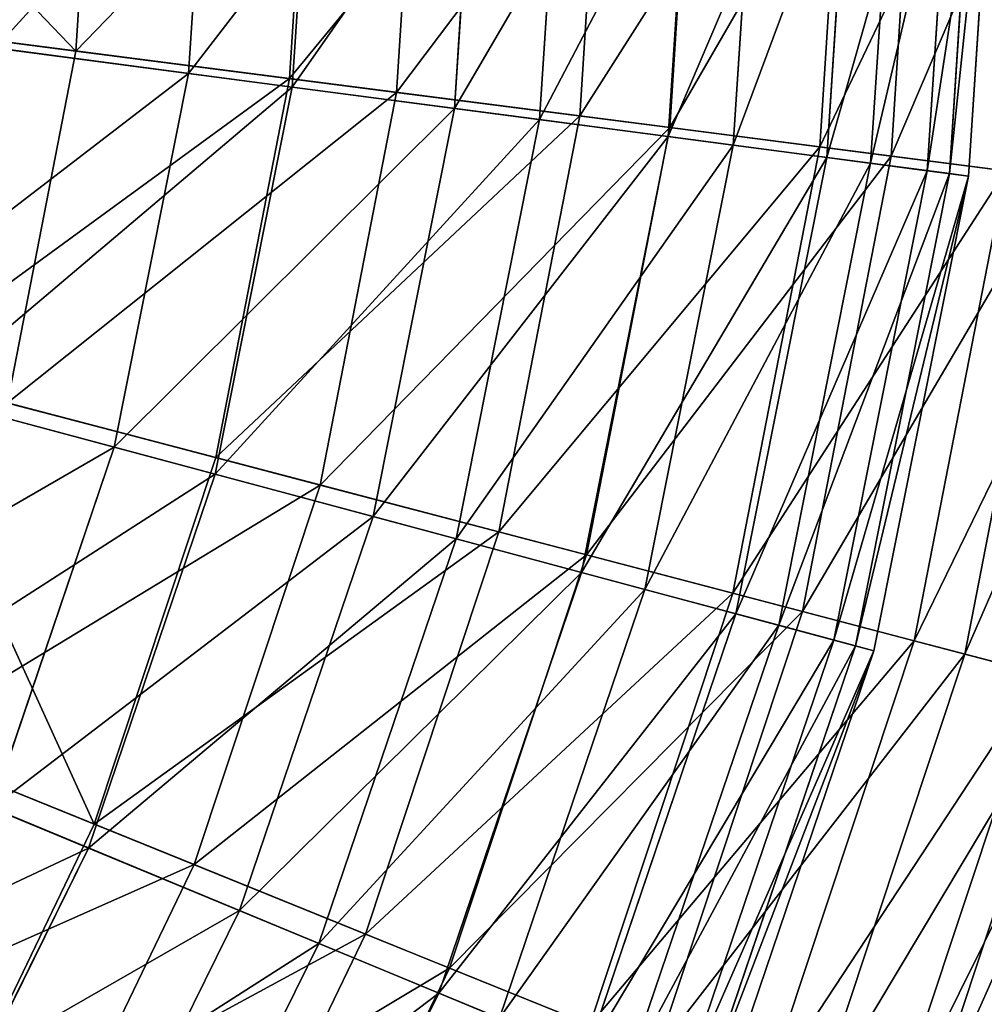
# Model space of a CAD drawing. Extents: x 1 to 199, y -10 to 2.
# Tile 846 of 1056: x 119.92 to 121.38, y -6.15 to -4.65. Entities that reach past the tile are written whole.
import ezdxf

# ---------------------------------------------------------------- set-up
doc = ezdxf.new("R2010")
doc.units = 0
doc.header["$LTSCALE"] = 2.54
doc.layers.get('0').update_dxf_attribs({"color": 13, "linetype": 'CONTINUOUS'})

# ---------------------------------------------------------------- blocks, each defined once
blk = doc.blocks.new('SLING-V-10355_STL')
at = {"color": 0}
for p, q in [((120.0028, -4.6981, 10.9356), (120.0377, -4.1547, 10.9356)), ((120.0028, -4.6981, 10.9356), (120.0377, -4.1547, 10.9356)), ((120.1737, -4.732, 3.1311), (120.2116, -4.1547, 3.1311)), ((120.1737, -4.732, 3.1311), (120.2116, -4.1547, 3.1311)), ((120.3272, -4.7399, 2.8191), (120.3648, -4.1547, 2.8191)), ((120.3272, -4.7399, 2.8191), (120.3648, -4.1547, 2.8191)), ((120.3313, -4.7528, 10.0342), (120.3705, -4.1547, 10.0342)), ((120.3313, -4.7528, 10.0342), (120.3705, -4.1547, 10.0342)), ((120.4898, -4.7609, 10.3778), (120.5287, -4.1547, 10.3778)), ((120.4898, -4.7609, 10.3778), (120.5287, -4.1547, 10.3778)), ((120.5776, -4.7852, 3.7454), (120.619, -4.1547, 3.7454)), ((120.5776, -4.7852, 3.7454), (120.619, -4.1547, 3.7454)), ((120.7068, -4.8022, 9.4018), (120.7492, -4.1547, 9.4018)), ((120.7068, -4.8022, 9.4018), (120.7492, -4.1547, 9.4018)), ((120.7681, -4.7967, 3.4145), (120.8093, -4.1547, 3.4145)), ((120.7681, -4.7967, 3.4145), (120.8093, -4.1547, 3.4145)), ((120.9025, -4.828, 4.4057), (120.9466, -4.1547, 4.4057)), ((120.9025, -4.828, 4.4057), (120.9466, -4.1547, 4.4057)), ((120.9047, -4.8144, 9.7637), (120.947, -4.1547, 9.7637)), ((120.9047, -4.8144, 9.7637), (120.947, -4.1547, 9.7637)), ((121.0011, -4.8409, 8.7272), (121.0461, -4.1547, 8.7272)), ((121.0011, -4.8409, 8.7272), (121.0461, -4.1547, 8.7272)), ((121.1326, -4.8437, 4.0604), (121.1769, -4.1547, 4.0604)), ((121.1326, -4.8437, 4.0604), (121.1769, -4.1547, 4.0604)), ((121.1431, -4.8596, 5.1017), (121.1893, -4.1547, 5.1017)), ((121.1431, -4.8596, 5.1017), (121.1893, -4.1547, 5.1017)), ((121.2098, -4.8684, 8.0207), (121.2566, -4.1547, 8.0207)), ((121.2098, -4.8684, 8.0207), (121.2566, -4.1547, 8.0207)), ((121.2411, -4.8577, 9.1025), (121.2862, -4.1547, 9.1025)), ((121.2411, -4.8577, 9.1025), (121.2862, -4.1547, 9.1025)), ((121.2959, -4.8798, 5.8226), (121.3434, -4.1547, 5.8226)), ((121.2959, -4.8798, 5.8226), (121.3434, -4.1547, 5.8226)), ((121.3295, -4.8842, 7.2935), (121.3773, -4.1547, 7.2935)), ((121.3295, -4.8842, 7.2935), (121.3773, -4.1547, 7.2935)), ((121.3583, -4.888, 6.557), (121.4064, -4.1547, 6.557)), ((121.3583, -4.888, 6.557), (121.4064, -4.1547, 6.557)), ((120.0028, -4.6981, 10.9356), (119.4511, -4.6269, 11.4283)), ((120.0028, -4.6981, 10.9356), (119.4511, -4.6269, 11.4283)), ((119.697, -4.6693, 2.5724), (120.1737, -4.732, 3.1311)), ((119.697, -4.6693, 2.5724), (120.1737, -4.732, 3.1311)), ((119.8167, -4.6741, 2.2832), (120.3272, -4.7399, 2.8191)), ((119.8167, -4.6741, 2.2832), (120.3272, -4.7399, 2.8191)), ((120.3313, -4.7528, 10.0342), (119.8806, -4.6934, 10.6145)), ((120.3313, -4.7528, 10.0342), (119.8806, -4.6934, 10.6145)), ((119.8987, -5.2325, 10.9356), (120.0028, -4.6981, 10.9356)), ((119.8987, -5.2325, 10.9356), (120.0028, -4.6981, 10.9356)), ((120.4898, -4.7609, 10.3778), (120.0028, -4.6981, 10.9356)), ((120.4898, -4.7609, 10.3778), (120.0028, -4.6981, 10.9356)), ((120.0609, -5.2995, 3.1311), (120.1737, -4.732, 3.1311)), ((120.0609, -5.2995, 3.1311), (120.1737, -4.732, 3.1311)), ((120.1737, -4.732, 3.1311), (120.5776, -4.7852, 3.7454)), ((120.1737, -4.732, 3.1311), (120.5776, -4.7852, 3.7454)), ((120.2144, -5.3406, 10.0342), (120.3313, -4.7528, 10.0342)), ((120.2144, -5.3406, 10.0342), (120.3313, -4.7528, 10.0342)), ((120.2151, -5.3155, 2.8191), (120.3272, -4.7399, 2.8191)), ((120.2151, -5.3155, 2.8191), (120.3272, -4.7399, 2.8191)), ((120.3272, -4.7399, 2.8191), (120.7681, -4.7967, 3.4145)), ((120.3272, -4.7399, 2.8191), (120.7681, -4.7967, 3.4145)), ((120.7068, -4.8022, 9.4018), (120.3313, -4.7528, 10.0342)), ((120.7068, -4.8022, 9.4018), (120.3313, -4.7528, 10.0342)), ((120.3737, -5.3571, 10.3778), (120.4898, -4.7609, 10.3778)), ((120.3737, -5.3571, 10.3778), (120.4898, -4.7609, 10.3778)), ((120.9047, -4.8144, 9.7637), (120.4898, -4.7609, 10.3778)), ((120.9047, -4.8144, 9.7637), (120.4898, -4.7609, 10.3778)), ((120.4544, -5.4049, 3.7454), (120.5776, -4.7852, 3.7454)), ((120.4544, -5.4049, 3.7454), (120.5776, -4.7852, 3.7454)), ((120.5776, -4.7852, 3.7454), (120.9025, -4.828, 4.4057)), ((120.5776, -4.7852, 3.7454), (120.9025, -4.828, 4.4057)), ((120.6451, -5.4283, 3.4145), (120.7681, -4.7967, 3.4145)), ((120.6451, -5.4283, 3.4145), (120.7681, -4.7967, 3.4145)), ((120.7681, -4.7967, 3.4145), (121.1326, -4.8437, 4.0604)), ((120.7681, -4.7967, 3.4145), (121.1326, -4.8437, 4.0604)), ((120.5802, -5.4386, 9.4018), (120.7068, -4.8022, 9.4018)), ((120.5802, -5.4386, 9.4018), (120.7068, -4.8022, 9.4018)), ((121.0011, -4.8409, 8.7272), (120.7068, -4.8022, 9.4018)), ((121.0011, -4.8409, 8.7272), (120.7068, -4.8022, 9.4018)), ((120.7708, -5.4897, 4.4057), (120.9025, -4.828, 4.4057)), ((120.7708, -5.4897, 4.4057), (120.9025, -4.828, 4.4057)), ((120.7783, -5.4632, 9.7637), (120.9047, -4.8144, 9.7637)), ((120.7783, -5.4632, 9.7637), (120.9047, -4.8144, 9.7637)), ((120.9025, -4.828, 4.4057), (121.1431, -4.8596, 5.1017)), ((120.9025, -4.828, 4.4057), (121.1431, -4.8596, 5.1017)), ((121.2411, -4.8577, 9.1025), (120.9047, -4.8144, 9.7637)), ((121.2411, -4.8577, 9.1025), (120.9047, -4.8144, 9.7637)), ((120.867, -5.5155, 8.7272), (121.0011, -4.8409, 8.7272)), ((120.867, -5.5155, 8.7272), (121.0011, -4.8409, 8.7272)), ((121.0007, -5.5215, 4.0604), (121.1326, -4.8437, 4.0604)), ((121.0007, -5.5215, 4.0604), (121.1326, -4.8437, 4.0604)), ((121.2098, -4.8684, 8.0207), (121.0011, -4.8409, 8.7272)), ((121.2098, -4.8684, 8.0207), (121.0011, -4.8409, 8.7272)), ((121.1326, -4.8437, 4.0604), (121.4152, -4.8802, 4.7467)), ((121.1326, -4.8437, 4.0604), (121.4152, -4.8802, 4.7467)), ((121.1064, -5.5492, 9.1025), (121.2411, -4.8577, 9.1025)), ((121.1064, -5.5492, 9.1025), (121.2411, -4.8577, 9.1025)), ((121.4939, -4.8903, 8.4045), (121.2411, -4.8577, 9.1025)), ((121.4939, -4.8903, 8.4045), (121.2411, -4.8577, 9.1025)), ((121.0053, -5.5525, 5.1017), (121.1431, -4.8596, 5.1017)), ((121.0053, -5.5525, 5.1017), (121.1431, -4.8596, 5.1017)), ((121.0702, -5.5699, 8.0207), (121.2098, -4.8684, 8.0207)), ((121.0702, -5.5699, 8.0207), (121.2098, -4.8684, 8.0207)), ((121.1431, -4.8596, 5.1017), (121.2959, -4.8798, 5.8226)), ((121.1431, -4.8596, 5.1017), (121.2959, -4.8798, 5.8226)), ((121.3295, -4.8842, 7.2935), (121.2098, -4.8684, 8.0207)), ((121.3295, -4.8842, 7.2935), (121.2098, -4.8684, 8.0207)), ((121.1541, -5.5924, 5.8226), (121.2959, -4.8798, 5.8226)), ((121.1541, -5.5924, 5.8226), (121.2959, -4.8798, 5.8226)), ((121.1868, -5.6012, 7.2935), (121.3295, -4.8842, 7.2935)), ((121.1868, -5.6012, 7.2935), (121.3295, -4.8842, 7.2935)), ((121.2149, -5.6087, 6.557), (121.3583, -4.888, 6.557)), ((121.2149, -5.6087, 6.557), (121.3583, -4.888, 6.557)), ((121.2762, -5.5938, 4.7467), (121.4152, -4.8802, 4.7467)), ((121.2762, -5.5938, 4.7467), (121.4152, -4.8802, 4.7467)), ((121.2959, -4.8798, 5.8226), (121.3583, -4.888, 6.557)), ((121.2959, -4.8798, 5.8226), (121.3583, -4.888, 6.557)), ((121.3583, -4.888, 6.557), (121.3295, -4.8842, 7.2935)), ((121.3583, -4.888, 6.557), (121.3295, -4.8842, 7.2935)), ((121.353, -5.6139, 8.4045), (121.4939, -4.8903, 8.4045)), ((121.353, -5.6139, 8.4045), (121.4939, -4.8903, 8.4045)), ((119.5964, -5.175, 2.5724), (120.0609, -5.2995, 3.1311)), ((119.5964, -5.175, 2.5724), (120.0609, -5.2995, 3.1311)), ((119.7172, -5.1849, 2.2832), (120.2151, -5.3155, 2.8191)), ((119.7172, -5.1849, 2.2832), (120.2151, -5.3155, 2.8191)), ((120.2144, -5.3406, 10.0342), (119.7753, -5.223, 10.6145)), ((120.2144, -5.3406, 10.0342), (119.7753, -5.223, 10.6145)), ((120.3737, -5.3571, 10.3778), (119.8987, -5.2325, 10.9356)), ((120.3737, -5.3571, 10.3778), (119.8987, -5.2325, 10.9356)), ((119.8749, -5.8473, 3.1311), (120.0609, -5.2995, 3.1311)), ((119.8749, -5.8473, 3.1311), (120.0609, -5.2995, 3.1311)), ((120.0609, -5.2995, 3.1311), (120.4544, -5.4049, 3.7454)), ((120.0609, -5.2995, 3.1311), (120.4544, -5.4049, 3.7454)), ((120.0303, -5.872, 2.8191), (120.2151, -5.3155, 2.8191)), ((120.0303, -5.872, 2.8191), (120.2151, -5.3155, 2.8191)), ((120.2151, -5.3155, 2.8191), (120.6451, -5.4283, 3.4145)), ((120.2151, -5.3155, 2.8191), (120.6451, -5.4283, 3.4145)), ((120.0217, -5.9082, 10.0342), (120.2144, -5.3406, 10.0342)), ((120.0217, -5.9082, 10.0342), (120.2144, -5.3406, 10.0342)), ((120.5802, -5.4386, 9.4018), (120.2144, -5.3406, 10.0342)), ((120.5802, -5.4386, 9.4018), (120.2144, -5.3406, 10.0342)), ((120.1823, -5.9335, 10.3778), (120.3737, -5.3571, 10.3778)), ((120.1823, -5.9335, 10.3778), (120.3737, -5.3571, 10.3778)), ((120.7783, -5.4632, 9.7637), (120.3737, -5.3571, 10.3778)), ((120.7783, -5.4632, 9.7637), (120.3737, -5.3571, 10.3778)), ((120.2513, -6.0032, 3.7454), (120.4544, -5.4049, 3.7454)), ((120.2513, -6.0032, 3.7454), (120.4544, -5.4049, 3.7454)), ((120.4544, -5.4049, 3.7454), (120.7708, -5.4897, 4.4057)), ((120.4544, -5.4049, 3.7454), (120.7708, -5.4897, 4.4057)), ((120.3716, -6.0531, 9.4018), (120.5802, -5.4386, 9.4018)), ((120.3716, -6.0531, 9.4018), (120.5802, -5.4386, 9.4018)), ((120.4424, -6.0389, 3.4145), (120.6451, -5.4283, 3.4145)), ((120.4424, -6.0389, 3.4145), (120.6451, -5.4283, 3.4145)), ((120.867, -5.5155, 8.7272), (120.5802, -5.4386, 9.4018)), ((120.867, -5.5155, 8.7272), (120.5802, -5.4386, 9.4018)), ((120.6451, -5.4283, 3.4145), (121.0007, -5.5215, 4.0604)), ((120.6451, -5.4283, 3.4145), (121.0007, -5.5215, 4.0604)), ((120.57, -6.0905, 9.7637), (120.7783, -5.4632, 9.7637)), ((120.57, -6.0905, 9.7637), (120.7783, -5.4632, 9.7637)), ((121.1064, -5.5492, 9.1025), (120.7783, -5.4632, 9.7637)), ((121.1064, -5.5492, 9.1025), (120.7783, -5.4632, 9.7637)), ((120.554, -6.1286, 4.4057), (120.7708, -5.4897, 4.4057)), ((120.554, -6.1286, 4.4057), (120.7708, -5.4897, 4.4057)), ((120.7708, -5.4897, 4.4057), (121.0053, -5.5525, 5.1017)), ((120.7708, -5.4897, 4.4057), (121.0053, -5.5525, 5.1017)), ((120.6459, -6.1667, 8.7272), (120.867, -5.5155, 8.7272)), ((120.6459, -6.1667, 8.7272), (120.867, -5.5155, 8.7272)), ((121.0702, -5.5699, 8.0207), (120.867, -5.5155, 8.7272)), ((121.0702, -5.5699, 8.0207), (120.867, -5.5155, 8.7272)), ((120.7831, -6.1768, 4.0604), (121.0007, -5.5215, 4.0604)), ((120.7831, -6.1768, 4.0604), (121.0007, -5.5215, 4.0604)), ((121.0007, -5.5215, 4.0604), (121.2762, -5.5938, 4.7467)), ((121.0007, -5.5215, 4.0604), (121.2762, -5.5938, 4.7467)), ((120.7782, -6.2215, 5.1017), (121.0053, -5.5525, 5.1017)), ((120.7782, -6.2215, 5.1017), (121.0053, -5.5525, 5.1017)), ((120.8844, -6.2178, 9.1025), (121.1064, -5.5492, 9.1025)), ((120.8844, -6.2178, 9.1025), (121.1064, -5.5492, 9.1025)), ((121.0053, -5.5525, 5.1017), (121.1541, -5.5924, 5.8226)), ((121.0053, -5.5525, 5.1017), (121.1541, -5.5924, 5.8226)), ((121.353, -5.6139, 8.4045), (121.1064, -5.5492, 9.1025)), ((121.353, -5.6139, 8.4045), (121.1064, -5.5492, 9.1025)), ((120.8403, -6.2472, 8.0207), (121.0702, -5.5699, 8.0207)), ((120.8403, -6.2472, 8.0207), (121.0702, -5.5699, 8.0207)), ((121.1868, -5.6012, 7.2935), (121.0702, -5.5699, 8.0207)), ((121.1868, -5.6012, 7.2935), (121.0702, -5.5699, 8.0207)), ((120.9206, -6.2805, 5.8226), (121.1541, -5.5924, 5.8226)), ((120.9206, -6.2805, 5.8226), (121.1541, -5.5924, 5.8226)), ((120.9518, -6.2934, 7.2935), (121.1868, -5.6012, 7.2935)), ((120.9518, -6.2934, 7.2935), (121.1868, -5.6012, 7.2935)), ((121.0472, -6.2837, 4.7467), (121.2762, -5.5938, 4.7467)), ((121.0472, -6.2837, 4.7467), (121.2762, -5.5938, 4.7467)), ((121.1541, -5.5924, 5.8226), (121.2149, -5.6087, 6.557)), ((121.1541, -5.5924, 5.8226), (121.2149, -5.6087, 6.557)), ((121.2149, -5.6087, 6.557), (121.1868, -5.6012, 7.2935)), ((121.2149, -5.6087, 6.557), (121.1868, -5.6012, 7.2935)), ((121.2762, -5.5938, 4.7467), (121.4677, -5.6439, 5.4629)), ((121.2762, -5.5938, 4.7467), (121.4677, -5.6439, 5.4629)), ((120.9787, -6.3046, 6.557), (121.2149, -5.6087, 6.557)), ((120.9787, -6.3046, 6.557), (121.2149, -5.6087, 6.557)), ((121.1207, -6.3135, 8.4045), (121.353, -5.6139, 8.4045)), ((121.1207, -6.3135, 8.4045), (121.353, -5.6139, 8.4045)), ((121.5142, -5.6561, 7.6803), (121.353, -5.6139, 8.4045)), ((121.5142, -5.6561, 7.6803), (121.353, -5.6139, 8.4045)), ((121.2306, -6.358, 5.4629), (121.4677, -5.6439, 5.4629)), ((121.2306, -6.358, 5.4629), (121.4677, -5.6439, 5.4629)), ((121.2752, -6.376, 7.6803), (121.5142, -5.6561, 7.6803)), ((121.2752, -6.376, 7.6803), (121.5142, -5.6561, 7.6803)), ((119.5532, -5.6788, 2.2832), (120.0303, -5.872, 2.8191)), ((119.5532, -5.6788, 2.2832), (120.0303, -5.872, 2.8191)), ((120.0217, -5.9082, 10.0342), (119.6017, -5.7342, 10.6145)), ((120.0217, -5.9082, 10.0342), (119.6017, -5.7342, 10.6145)), ((120.1823, -5.9335, 10.3778), (119.7271, -5.7493, 10.9356)), ((120.1823, -5.9335, 10.3778), (119.7271, -5.7493, 10.9356)), ((119.8749, -5.8473, 3.1311), (120.2513, -6.0032, 3.7454)), ((119.8749, -5.8473, 3.1311), (120.2513, -6.0032, 3.7454)), ((119.7759, -6.4004, 2.8191), (120.0303, -5.872, 2.8191)), ((119.7759, -6.4004, 2.8191), (120.0303, -5.872, 2.8191)), ((120.0303, -5.872, 2.8191), (120.4424, -6.0389, 3.4145)), ((120.0303, -5.872, 2.8191), (120.4424, -6.0389, 3.4145)), ((119.7566, -6.4457, 10.0342), (120.0217, -5.9082, 10.0342)), ((119.7566, -6.4457, 10.0342), (120.0217, -5.9082, 10.0342)), ((120.3716, -6.0531, 9.4018), (120.0217, -5.9082, 10.0342)), ((120.3716, -6.0531, 9.4018), (120.0217, -5.9082, 10.0342)), ((119.9187, -6.4808, 10.3778), (120.1823, -5.9335, 10.3778)), ((119.9187, -6.4808, 10.3778), (120.1823, -5.9335, 10.3778)), ((120.57, -6.0905, 9.7637), (120.1823, -5.9335, 10.3778)), ((120.57, -6.0905, 9.7637), (120.1823, -5.9335, 10.3778)), ((119.9718, -6.5699, 3.7454), (120.2513, -6.0032, 3.7454)), ((119.9718, -6.5699, 3.7454), (120.2513, -6.0032, 3.7454)), ((120.2513, -6.0032, 3.7454), (120.554, -6.1286, 4.4057)), ((120.2513, -6.0032, 3.7454), (120.554, -6.1286, 4.4057)), ((120.1632, -6.6185, 3.4145), (120.4424, -6.0389, 3.4145)), ((120.1632, -6.6185, 3.4145), (120.4424, -6.0389, 3.4145)), ((120.4424, -6.0389, 3.4145), (120.7831, -6.1768, 4.0604)), ((120.4424, -6.0389, 3.4145), (120.7831, -6.1768, 4.0604)), ((120.0846, -6.6351, 9.4018), (120.3716, -6.0531, 9.4018)), ((120.0846, -6.6351, 9.4018), (120.3716, -6.0531, 9.4018)), ((120.6459, -6.1667, 8.7272), (120.3716, -6.0531, 9.4018)), ((120.6459, -6.1667, 8.7272), (120.3716, -6.0531, 9.4018)), ((120.2832, -6.6861, 9.7637), (120.57, -6.0905, 9.7637)), ((120.2832, -6.6861, 9.7637), (120.57, -6.0905, 9.7637)), ((120.8844, -6.2178, 9.1025), (120.57, -6.0905, 9.7637)), ((120.8844, -6.2178, 9.1025), (120.57, -6.0905, 9.7637)), ((120.2555, -6.7338, 4.4057), (120.554, -6.1286, 4.4057)), ((120.2555, -6.7338, 4.4057), (120.554, -6.1286, 4.4057)), ((120.554, -6.1286, 4.4057), (120.7782, -6.2215, 5.1017)), ((120.554, -6.1286, 4.4057), (120.7782, -6.2215, 5.1017))]:
    blk.add_line(p, q, dxfattribs=at)
at = {"color": 7}
mesh = blk.add_polyface(dxfattribs=at)
corners = [(120.0028, -4.6981, 10.9356), (119.4814, -4.1547, 11.4283), (119.4511, -4.6269, 11.4283), (120.0377, -4.1547, 10.9356)]
mesh.append_faces([[corners[k] for k in face] for face in [(0, 1, 2), (1, 0, 3)]], dxfattribs={"vtx0": -1, "color": 7})
mesh = blk.add_polyface(dxfattribs=at)
corners = [(120.2116, -4.1547, 3.1311), (119.697, -4.6693, 2.5724), (120.1737, -4.732, 3.1311), (119.7307, -4.1547, 2.5724)]
mesh.append_faces([[corners[k] for k in face] for face in [(0, 1, 2), (1, 0, 3)]], dxfattribs={"vtx0": -1, "color": 7})
mesh = blk.add_polyface(dxfattribs=at)
corners = [(119.8167, -4.6741, 2.2832), (120.3648, -4.1547, 2.8191), (120.3272, -4.7399, 2.8191), (119.85, -4.1547, 2.2832)]
mesh.append_faces([[corners[k] for k in face] for face in [(0, 1, 2), (1, 0, 3)]], dxfattribs={"vtx0": -1, "color": 7})
mesh = blk.add_polyface(dxfattribs=at)
corners = [(119.8806, -4.6934, 10.6145), (120.3705, -4.1547, 10.0342), (120.3313, -4.7528, 10.0342), (119.9159, -4.1547, 10.6145)]
mesh.append_faces([[corners[k] for k in face] for face in [(0, 1, 2), (1, 0, 3)]], dxfattribs={"vtx0": -1, "color": 7})
mesh = blk.add_polyface(dxfattribs=at)
corners = [(120.5287, -4.1547, 10.3778), (120.0028, -4.6981, 10.9356), (120.4898, -4.7609, 10.3778), (120.0377, -4.1547, 10.9356)]
mesh.append_faces([[corners[k] for k in face] for face in [(0, 1, 2), (1, 0, 3)]], dxfattribs={"vtx0": -1, "color": 7})
mesh = blk.add_polyface(dxfattribs=at)
corners = [(120.619, -4.1547, 3.7454), (120.1737, -4.732, 3.1311), (120.5776, -4.7852, 3.7454), (120.2116, -4.1547, 3.1311)]
mesh.append_faces([[corners[k] for k in face] for face in [(0, 1, 2), (1, 0, 3)]], dxfattribs={"vtx0": -1, "color": 7})
mesh = blk.add_polyface(dxfattribs=at)
corners = [(120.3272, -4.7399, 2.8191), (120.8093, -4.1547, 3.4145), (120.7681, -4.7967, 3.4145), (120.3648, -4.1547, 2.8191)]
mesh.append_faces([[corners[k] for k in face] for face in [(0, 1, 2), (1, 0, 3)]], dxfattribs={"vtx0": -1, "color": 7})
mesh = blk.add_polyface(dxfattribs=at)
corners = [(120.3313, -4.7528, 10.0342), (120.7492, -4.1547, 9.4018), (120.7068, -4.8022, 9.4018), (120.3705, -4.1547, 10.0342)]
mesh.append_faces([[corners[k] for k in face] for face in [(0, 1, 2), (1, 0, 3)]], dxfattribs={"vtx0": -1, "color": 7})
mesh = blk.add_polyface(dxfattribs=at)
corners = [(120.947, -4.1547, 9.7637), (120.4898, -4.7609, 10.3778), (120.9047, -4.8144, 9.7637), (120.5287, -4.1547, 10.3778)]
mesh.append_faces([[corners[k] for k in face] for face in [(0, 1, 2), (1, 0, 3)]], dxfattribs={"vtx0": -1, "color": 7})
mesh = blk.add_polyface(dxfattribs=at)
corners = [(120.9466, -4.1547, 4.4057), (120.5776, -4.7852, 3.7454), (120.9025, -4.828, 4.4057), (120.619, -4.1547, 3.7454)]
mesh.append_faces([[corners[k] for k in face] for face in [(0, 1, 2), (1, 0, 3)]], dxfattribs={"vtx0": -1, "color": 7})
mesh = blk.add_polyface(dxfattribs=at)
corners = [(120.7068, -4.8022, 9.4018), (121.0461, -4.1547, 8.7272), (121.0011, -4.8409, 8.7272), (120.7492, -4.1547, 9.4018)]
mesh.append_faces([[corners[k] for k in face] for face in [(0, 1, 2), (1, 0, 3)]], dxfattribs={"vtx0": -1, "color": 7})
mesh = blk.add_polyface(dxfattribs=at)
corners = [(120.7681, -4.7967, 3.4145), (121.1769, -4.1547, 4.0604), (121.1326, -4.8437, 4.0604), (120.8093, -4.1547, 3.4145)]
mesh.append_faces([[corners[k] for k in face] for face in [(0, 1, 2), (1, 0, 3)]], dxfattribs={"vtx0": -1, "color": 7})
mesh = blk.add_polyface(dxfattribs=at)
corners = [(121.1893, -4.1547, 5.1017), (120.9025, -4.828, 4.4057), (121.1431, -4.8596, 5.1017), (120.9466, -4.1547, 4.4057)]
mesh.append_faces([[corners[k] for k in face] for face in [(0, 1, 2), (1, 0, 3)]], dxfattribs={"vtx0": -1, "color": 7})
mesh = blk.add_polyface(dxfattribs=at)
corners = [(121.2862, -4.1547, 9.1025), (120.9047, -4.8144, 9.7637), (121.2411, -4.8577, 9.1025), (120.947, -4.1547, 9.7637)]
mesh.append_faces([[corners[k] for k in face] for face in [(0, 1, 2), (1, 0, 3)]], dxfattribs={"vtx0": -1, "color": 7})
mesh = blk.add_polyface(dxfattribs=at)
corners = [(121.0011, -4.8409, 8.7272), (121.2566, -4.1547, 8.0207), (121.2098, -4.8684, 8.0207), (121.0461, -4.1547, 8.7272)]
mesh.append_faces([[corners[k] for k in face] for face in [(0, 1, 2), (1, 0, 3)]], dxfattribs={"vtx0": -1, "color": 7})
mesh = blk.add_polyface(dxfattribs=at)
corners = [(121.1326, -4.8437, 4.0604), (121.4618, -4.1547, 4.7467), (121.4152, -4.8802, 4.7467), (121.1769, -4.1547, 4.0604)]
mesh.append_faces([[corners[k] for k in face] for face in [(0, 1, 2), (1, 0, 3)]], dxfattribs={"vtx0": -1, "color": 7})
mesh = blk.add_polyface(dxfattribs=at)
corners = [(121.3434, -4.1547, 5.8226), (121.1431, -4.8596, 5.1017), (121.2959, -4.8798, 5.8226), (121.1893, -4.1547, 5.1017)]
mesh.append_faces([[corners[k] for k in face] for face in [(0, 1, 2), (1, 0, 3)]], dxfattribs={"vtx0": -1, "color": 7})
mesh = blk.add_polyface(dxfattribs=at)
corners = [(121.2098, -4.8684, 8.0207), (121.3773, -4.1547, 7.2935), (121.3295, -4.8842, 7.2935), (121.2566, -4.1547, 8.0207)]
mesh.append_faces([[corners[k] for k in face] for face in [(0, 1, 2), (1, 0, 3)]], dxfattribs={"vtx0": -1, "color": 7})
mesh = blk.add_polyface(dxfattribs=at)
corners = [(121.5411, -4.1547, 8.4045), (121.2411, -4.8577, 9.1025), (121.4939, -4.8903, 8.4045), (121.2862, -4.1547, 9.1025)]
mesh.append_faces([[corners[k] for k in face] for face in [(0, 1, 2), (1, 0, 3)]], dxfattribs={"vtx0": -1, "color": 7})
mesh = blk.add_polyface(dxfattribs=at)
corners = [(121.4064, -4.1547, 6.557), (121.2959, -4.8798, 5.8226), (121.3583, -4.888, 6.557), (121.3434, -4.1547, 5.8226)]
mesh.append_faces([[corners[k] for k in face] for face in [(0, 1, 2), (1, 0, 3)]], dxfattribs={"vtx0": -1, "color": 7})
mesh = blk.add_polyface(dxfattribs=at)
corners = [(121.3295, -4.8842, 7.2935), (121.4064, -4.1547, 6.557), (121.3583, -4.888, 6.557), (121.3773, -4.1547, 7.2935)]
mesh.append_faces([[corners[k] for k in face] for face in [(0, 1, 2), (1, 0, 3)]], dxfattribs={"vtx0": -1, "color": 7})
mesh = blk.add_polyface(dxfattribs=at)
corners = [(119.8987, -5.2325, 10.9356), (119.4511, -4.6269, 11.4283), (119.3607, -5.0914, 11.4283), (120.0028, -4.6981, 10.9356)]
mesh.append_faces([[corners[k] for k in face] for face in [(0, 1, 2), (1, 0, 3)]], dxfattribs={"vtx0": -1, "color": 7})
mesh = blk.add_polyface(dxfattribs=at)
corners = [(120.1737, -4.732, 3.1311), (119.5964, -5.175, 2.5724), (120.0609, -5.2995, 3.1311), (119.697, -4.6693, 2.5724)]
mesh.append_faces([[corners[k] for k in face] for face in [(0, 1, 2), (1, 0, 3)]], dxfattribs={"vtx0": -1, "color": 7})
mesh = blk.add_polyface(dxfattribs=at)
corners = [(119.7172, -5.1849, 2.2832), (120.3272, -4.7399, 2.8191), (120.2151, -5.3155, 2.8191), (119.8167, -4.6741, 2.2832)]
mesh.append_faces([[corners[k] for k in face] for face in [(0, 1, 2), (1, 0, 3)]], dxfattribs={"vtx0": -1, "color": 7})
mesh = blk.add_polyface(dxfattribs=at)
corners = [(119.7753, -5.223, 10.6145), (120.3313, -4.7528, 10.0342), (120.2144, -5.3406, 10.0342), (119.8806, -4.6934, 10.6145)]
mesh.append_faces([[corners[k] for k in face] for face in [(0, 1, 2), (1, 0, 3)]], dxfattribs={"vtx0": -1, "color": 7})
mesh = blk.add_polyface(dxfattribs=at)
corners = [(120.4898, -4.7609, 10.3778), (119.8987, -5.2325, 10.9356), (120.3737, -5.3571, 10.3778), (120.0028, -4.6981, 10.9356)]
mesh.append_faces([[corners[k] for k in face] for face in [(0, 1, 2), (1, 0, 3)]], dxfattribs={"vtx0": -1, "color": 7})
mesh = blk.add_polyface(dxfattribs=at)
corners = [(120.5776, -4.7852, 3.7454), (120.0609, -5.2995, 3.1311), (120.4544, -5.4049, 3.7454), (120.1737, -4.732, 3.1311)]
mesh.append_faces([[corners[k] for k in face] for face in [(0, 1, 2), (1, 0, 3)]], dxfattribs={"vtx0": -1, "color": 7})
mesh = blk.add_polyface(dxfattribs=at)
corners = [(120.2144, -5.3406, 10.0342), (120.7068, -4.8022, 9.4018), (120.5802, -5.4386, 9.4018), (120.3313, -4.7528, 10.0342)]
mesh.append_faces([[corners[k] for k in face] for face in [(0, 1, 2), (1, 0, 3)]], dxfattribs={"vtx0": -1, "color": 7})
mesh = blk.add_polyface(dxfattribs=at)
corners = [(120.2151, -5.3155, 2.8191), (120.7681, -4.7967, 3.4145), (120.6451, -5.4283, 3.4145), (120.3272, -4.7399, 2.8191)]
mesh.append_faces([[corners[k] for k in face] for face in [(0, 1, 2), (1, 0, 3)]], dxfattribs={"vtx0": -1, "color": 7})
mesh = blk.add_polyface(dxfattribs=at)
corners = [(120.9047, -4.8144, 9.7637), (120.3737, -5.3571, 10.3778), (120.7783, -5.4632, 9.7637), (120.4898, -4.7609, 10.3778)]
mesh.append_faces([[corners[k] for k in face] for face in [(0, 1, 2), (1, 0, 3)]], dxfattribs={"vtx0": -1, "color": 7})
mesh = blk.add_polyface(dxfattribs=at)
corners = [(120.9025, -4.828, 4.4057), (120.4544, -5.4049, 3.7454), (120.7708, -5.4897, 4.4057), (120.5776, -4.7852, 3.7454)]
mesh.append_faces([[corners[k] for k in face] for face in [(0, 1, 2), (1, 0, 3)]], dxfattribs={"vtx0": -1, "color": 7})
mesh = blk.add_polyface(dxfattribs=at)
corners = [(120.6451, -5.4283, 3.4145), (121.1326, -4.8437, 4.0604), (121.0007, -5.5215, 4.0604), (120.7681, -4.7967, 3.4145)]
mesh.append_faces([[corners[k] for k in face] for face in [(0, 1, 2), (1, 0, 3)]], dxfattribs={"vtx0": -1, "color": 7})
mesh = blk.add_polyface(dxfattribs=at)
corners = [(120.5802, -5.4386, 9.4018), (121.0011, -4.8409, 8.7272), (120.867, -5.5155, 8.7272), (120.7068, -4.8022, 9.4018)]
mesh.append_faces([[corners[k] for k in face] for face in [(0, 1, 2), (1, 0, 3)]], dxfattribs={"vtx0": -1, "color": 7})
mesh = blk.add_polyface(dxfattribs=at)
corners = [(121.1431, -4.8596, 5.1017), (120.7708, -5.4897, 4.4057), (121.0053, -5.5525, 5.1017), (120.9025, -4.828, 4.4057)]
mesh.append_faces([[corners[k] for k in face] for face in [(0, 1, 2), (1, 0, 3)]], dxfattribs={"vtx0": -1, "color": 7})
mesh = blk.add_polyface(dxfattribs=at)
corners = [(121.2411, -4.8577, 9.1025), (120.7783, -5.4632, 9.7637), (121.1064, -5.5492, 9.1025), (120.9047, -4.8144, 9.7637)]
mesh.append_faces([[corners[k] for k in face] for face in [(0, 1, 2), (1, 0, 3)]], dxfattribs={"vtx0": -1, "color": 7})
mesh = blk.add_polyface(dxfattribs=at)
corners = [(120.867, -5.5155, 8.7272), (121.2098, -4.8684, 8.0207), (121.0702, -5.5699, 8.0207), (121.0011, -4.8409, 8.7272)]
mesh.append_faces([[corners[k] for k in face] for face in [(0, 1, 2), (1, 0, 3)]], dxfattribs={"vtx0": -1, "color": 7})
mesh = blk.add_polyface(dxfattribs=at)
corners = [(121.0007, -5.5215, 4.0604), (121.4152, -4.8802, 4.7467), (121.2762, -5.5938, 4.7467), (121.1326, -4.8437, 4.0604)]
mesh.append_faces([[corners[k] for k in face] for face in [(0, 1, 2), (1, 0, 3)]], dxfattribs={"vtx0": -1, "color": 7})
mesh = blk.add_polyface(dxfattribs=at)
corners = [(121.4939, -4.8903, 8.4045), (121.1064, -5.5492, 9.1025), (121.353, -5.6139, 8.4045), (121.2411, -4.8577, 9.1025)]
mesh.append_faces([[corners[k] for k in face] for face in [(0, 1, 2), (1, 0, 3)]], dxfattribs={"vtx0": -1, "color": 7})
mesh = blk.add_polyface(dxfattribs=at)
corners = [(121.2959, -4.8798, 5.8226), (121.0053, -5.5525, 5.1017), (121.1541, -5.5924, 5.8226), (121.1431, -4.8596, 5.1017)]
mesh.append_faces([[corners[k] for k in face] for face in [(0, 1, 2), (1, 0, 3)]], dxfattribs={"vtx0": -1, "color": 7})
mesh = blk.add_polyface(dxfattribs=at)
corners = [(121.0702, -5.5699, 8.0207), (121.3295, -4.8842, 7.2935), (121.1868, -5.6012, 7.2935), (121.2098, -4.8684, 8.0207)]
mesh.append_faces([[corners[k] for k in face] for face in [(0, 1, 2), (1, 0, 3)]], dxfattribs={"vtx0": -1, "color": 7})
mesh = blk.add_polyface(dxfattribs=at)
corners = [(121.3583, -4.888, 6.557), (121.1541, -5.5924, 5.8226), (121.2149, -5.6087, 6.557), (121.2959, -4.8798, 5.8226)]
mesh.append_faces([[corners[k] for k in face] for face in [(0, 1, 2), (1, 0, 3)]], dxfattribs={"vtx0": -1, "color": 7})
mesh = blk.add_polyface(dxfattribs=at)
corners = [(121.1868, -5.6012, 7.2935), (121.3583, -4.888, 6.557), (121.2149, -5.6087, 6.557), (121.3295, -4.8842, 7.2935)]
mesh.append_faces([[corners[k] for k in face] for face in [(0, 1, 2), (1, 0, 3)]], dxfattribs={"vtx0": -1, "color": 7})
mesh = blk.add_polyface(dxfattribs=at)
corners = [(121.2762, -5.5938, 4.7467), (121.6115, -4.9055, 5.4629), (121.4677, -5.6439, 5.4629), (121.4152, -4.8802, 4.7467)]
mesh.append_faces([[corners[k] for k in face] for face in [(0, 1, 2), (1, 0, 3)]], dxfattribs={"vtx0": -1, "color": 7})
mesh = blk.add_polyface(dxfattribs=at)
corners = [(121.6592, -4.9116, 7.6803), (121.353, -5.6139, 8.4045), (121.5142, -5.6561, 7.6803), (121.4939, -4.8903, 8.4045)]
mesh.append_faces([[corners[k] for k in face] for face in [(0, 1, 2), (1, 0, 3)]], dxfattribs={"vtx0": -1, "color": 7})
mesh = blk.add_polyface(dxfattribs=at)
corners = [(120.0609, -5.2995, 3.1311), (119.4307, -5.6633, 2.5724), (119.8749, -5.8473, 3.1311), (119.5964, -5.175, 2.5724)]
mesh.append_faces([[corners[k] for k in face] for face in [(0, 1, 2), (1, 0, 3)]], dxfattribs={"vtx0": -1, "color": 7})
mesh = blk.add_polyface(dxfattribs=at)
corners = [(119.7172, -5.1849, 2.2832), (120.0303, -5.872, 2.8191), (119.5532, -5.6788, 2.2832), (120.2151, -5.3155, 2.8191)]
mesh.append_faces([[corners[k] for k in face] for face in [(0, 1, 2), (1, 0, 3)]], dxfattribs={"vtx0": -1, "color": 7})
mesh = blk.add_polyface(dxfattribs=at)
corners = [(119.6017, -5.7342, 10.6145), (120.2144, -5.3406, 10.0342), (120.0217, -5.9082, 10.0342), (119.7753, -5.223, 10.6145)]
mesh.append_faces([[corners[k] for k in face] for face in [(0, 1, 2), (1, 0, 3)]], dxfattribs={"vtx0": -1, "color": 7})
mesh = blk.add_polyface(dxfattribs=at)
corners = [(120.3737, -5.3571, 10.3778), (119.7271, -5.7493, 10.9356), (120.1823, -5.9335, 10.3778), (119.8987, -5.2325, 10.9356)]
mesh.append_faces([[corners[k] for k in face] for face in [(0, 1, 2), (1, 0, 3)]], dxfattribs={"vtx0": -1, "color": 7})
mesh = blk.add_polyface(dxfattribs=at)
corners = [(120.4544, -5.4049, 3.7454), (119.8749, -5.8473, 3.1311), (120.2513, -6.0032, 3.7454), (120.0609, -5.2995, 3.1311)]
mesh.append_faces([[corners[k] for k in face] for face in [(0, 1, 2), (1, 0, 3)]], dxfattribs={"vtx0": -1, "color": 7})
mesh = blk.add_polyface(dxfattribs=at)
corners = [(120.0303, -5.872, 2.8191), (120.6451, -5.4283, 3.4145), (120.4424, -6.0389, 3.4145), (120.2151, -5.3155, 2.8191)]
mesh.append_faces([[corners[k] for k in face] for face in [(0, 1, 2), (1, 0, 3)]], dxfattribs={"vtx0": -1, "color": 7})
mesh = blk.add_polyface(dxfattribs=at)
corners = [(120.0217, -5.9082, 10.0342), (120.5802, -5.4386, 9.4018), (120.3716, -6.0531, 9.4018), (120.2144, -5.3406, 10.0342)]
mesh.append_faces([[corners[k] for k in face] for face in [(0, 1, 2), (1, 0, 3)]], dxfattribs={"vtx0": -1, "color": 7})
mesh = blk.add_polyface(dxfattribs=at)
corners = [(120.7783, -5.4632, 9.7637), (120.1823, -5.9335, 10.3778), (120.57, -6.0905, 9.7637), (120.3737, -5.3571, 10.3778)]
mesh.append_faces([[corners[k] for k in face] for face in [(0, 1, 2), (1, 0, 3)]], dxfattribs={"vtx0": -1, "color": 7})
mesh = blk.add_polyface(dxfattribs=at)
corners = [(120.7708, -5.4897, 4.4057), (120.2513, -6.0032, 3.7454), (120.554, -6.1286, 4.4057), (120.4544, -5.4049, 3.7454)]
mesh.append_faces([[corners[k] for k in face] for face in [(0, 1, 2), (1, 0, 3)]], dxfattribs={"vtx0": -1, "color": 7})
mesh = blk.add_polyface(dxfattribs=at)
corners = [(120.3716, -6.0531, 9.4018), (120.867, -5.5155, 8.7272), (120.6459, -6.1667, 8.7272), (120.5802, -5.4386, 9.4018)]
mesh.append_faces([[corners[k] for k in face] for face in [(0, 1, 2), (1, 0, 3)]], dxfattribs={"vtx0": -1, "color": 7})
mesh = blk.add_polyface(dxfattribs=at)
corners = [(120.4424, -6.0389, 3.4145), (121.0007, -5.5215, 4.0604), (120.7831, -6.1768, 4.0604), (120.6451, -5.4283, 3.4145)]
mesh.append_faces([[corners[k] for k in face] for face in [(0, 1, 2), (1, 0, 3)]], dxfattribs={"vtx0": -1, "color": 7})
mesh = blk.add_polyface(dxfattribs=at)
corners = [(121.1064, -5.5492, 9.1025), (120.57, -6.0905, 9.7637), (120.8844, -6.2178, 9.1025), (120.7783, -5.4632, 9.7637)]
mesh.append_faces([[corners[k] for k in face] for face in [(0, 1, 2), (1, 0, 3)]], dxfattribs={"vtx0": -1, "color": 7})
mesh = blk.add_polyface(dxfattribs=at)
corners = [(121.0053, -5.5525, 5.1017), (120.554, -6.1286, 4.4057), (120.7782, -6.2215, 5.1017), (120.7708, -5.4897, 4.4057)]
mesh.append_faces([[corners[k] for k in face] for face in [(0, 1, 2), (1, 0, 3)]], dxfattribs={"vtx0": -1, "color": 7})
mesh = blk.add_polyface(dxfattribs=at)
corners = [(120.6459, -6.1667, 8.7272), (121.0702, -5.5699, 8.0207), (120.8403, -6.2472, 8.0207), (120.867, -5.5155, 8.7272)]
mesh.append_faces([[corners[k] for k in face] for face in [(0, 1, 2), (1, 0, 3)]], dxfattribs={"vtx0": -1, "color": 7})
mesh = blk.add_polyface(dxfattribs=at)
corners = [(120.7831, -6.1768, 4.0604), (121.2762, -5.5938, 4.7467), (121.0472, -6.2837, 4.7467), (121.0007, -5.5215, 4.0604)]
mesh.append_faces([[corners[k] for k in face] for face in [(0, 1, 2), (1, 0, 3)]], dxfattribs={"vtx0": -1, "color": 7})
mesh = blk.add_polyface(dxfattribs=at)
corners = [(121.1541, -5.5924, 5.8226), (120.7782, -6.2215, 5.1017), (120.9206, -6.2805, 5.8226), (121.0053, -5.5525, 5.1017)]
mesh.append_faces([[corners[k] for k in face] for face in [(0, 1, 2), (1, 0, 3)]], dxfattribs={"vtx0": -1, "color": 7})
mesh = blk.add_polyface(dxfattribs=at)
corners = [(121.353, -5.6139, 8.4045), (120.8844, -6.2178, 9.1025), (121.1207, -6.3135, 8.4045), (121.1064, -5.5492, 9.1025)]
mesh.append_faces([[corners[k] for k in face] for face in [(0, 1, 2), (1, 0, 3)]], dxfattribs={"vtx0": -1, "color": 7})
mesh = blk.add_polyface(dxfattribs=at)
corners = [(120.8403, -6.2472, 8.0207), (121.1868, -5.6012, 7.2935), (120.9518, -6.2934, 7.2935), (121.0702, -5.5699, 8.0207)]
mesh.append_faces([[corners[k] for k in face] for face in [(0, 1, 2), (1, 0, 3)]], dxfattribs={"vtx0": -1, "color": 7})
mesh = blk.add_polyface(dxfattribs=at)
corners = [(121.2149, -5.6087, 6.557), (120.9206, -6.2805, 5.8226), (120.9787, -6.3046, 6.557), (121.1541, -5.5924, 5.8226)]
mesh.append_faces([[corners[k] for k in face] for face in [(0, 1, 2), (1, 0, 3)]], dxfattribs={"vtx0": -1, "color": 7})
mesh = blk.add_polyface(dxfattribs=at)
corners = [(120.9518, -6.2934, 7.2935), (121.2149, -5.6087, 6.557), (120.9787, -6.3046, 6.557), (121.1868, -5.6012, 7.2935)]
mesh.append_faces([[corners[k] for k in face] for face in [(0, 1, 2), (1, 0, 3)]], dxfattribs={"vtx0": -1, "color": 7})
mesh = blk.add_polyface(dxfattribs=at)
corners = [(121.0472, -6.2837, 4.7467), (121.4677, -5.6439, 5.4629), (121.2306, -6.358, 5.4629), (121.2762, -5.5938, 4.7467)]
mesh.append_faces([[corners[k] for k in face] for face in [(0, 1, 2), (1, 0, 3)]], dxfattribs={"vtx0": -1, "color": 7})
mesh = blk.add_polyface(dxfattribs=at)
corners = [(121.5142, -5.6561, 7.6803), (121.1207, -6.3135, 8.4045), (121.2752, -6.376, 7.6803), (121.353, -5.6139, 8.4045)]
mesh.append_faces([[corners[k] for k in face] for face in [(0, 1, 2), (1, 0, 3)]], dxfattribs={"vtx0": -1, "color": 7})
mesh = blk.add_polyface(dxfattribs=at)
corners = [(121.2306, -6.358, 5.4629), (121.5719, -5.6713, 6.1982), (121.3305, -6.3984, 6.1982), (121.4677, -5.6439, 5.4629)]
mesh.append_faces([[corners[k] for k in face] for face in [(0, 1, 2), (1, 0, 3)]], dxfattribs={"vtx0": -1, "color": 7})
mesh = blk.add_polyface(dxfattribs=at)
corners = [(121.5875, -5.6754, 6.9411), (121.2752, -6.376, 7.6803), (121.3455, -6.4045, 6.9411), (121.5142, -5.6561, 7.6803)]
mesh.append_faces([[corners[k] for k in face] for face in [(0, 1, 2), (1, 0, 3)]], dxfattribs={"vtx0": -1, "color": 7})
mesh = blk.add_polyface(dxfattribs=at)
corners = [(119.5532, -5.6788, 2.2832), (119.7759, -6.4004, 2.8191), (119.3274, -6.1478, 2.2832), (120.0303, -5.872, 2.8191)]
mesh.append_faces([[corners[k] for k in face] for face in [(0, 1, 2), (1, 0, 3)]], dxfattribs={"vtx0": -1, "color": 7})
mesh = blk.add_polyface(dxfattribs=at)
corners = [(121.3305, -6.3984, 6.1982), (121.5875, -5.6754, 6.9411), (121.3455, -6.4045, 6.9411), (121.5719, -5.6713, 6.1982)]
mesh.append_faces([[corners[k] for k in face] for face in [(0, 1, 2), (1, 0, 3)]], dxfattribs={"vtx0": -1, "color": 7})
mesh = blk.add_polyface(dxfattribs=at)
corners = [(119.363, -6.2184, 10.6145), (120.0217, -5.9082, 10.0342), (119.7566, -6.4457, 10.0342), (119.6017, -5.7342, 10.6145)]
mesh.append_faces([[corners[k] for k in face] for face in [(0, 1, 2), (1, 0, 3)]], dxfattribs={"vtx0": -1, "color": 7})
mesh = blk.add_polyface(dxfattribs=at)
corners = [(120.1823, -5.9335, 10.3778), (119.4909, -6.2398, 10.9356), (119.9187, -6.4808, 10.3778), (119.7271, -5.7493, 10.9356)]
mesh.append_faces([[corners[k] for k in face] for face in [(0, 1, 2), (1, 0, 3)]], dxfattribs={"vtx0": -1, "color": 7})
mesh = blk.add_polyface(dxfattribs=at)
corners = [(120.2513, -6.0032, 3.7454), (119.619, -6.3662, 3.1311), (119.9718, -6.5699, 3.7454), (119.8749, -5.8473, 3.1311)]
mesh.append_faces([[corners[k] for k in face] for face in [(0, 1, 2), (1, 0, 3)]], dxfattribs={"vtx0": -1, "color": 7})
mesh = blk.add_polyface(dxfattribs=at)
corners = [(119.7759, -6.4004, 2.8191), (120.4424, -6.0389, 3.4145), (120.1632, -6.6185, 3.4145), (120.0303, -5.872, 2.8191)]
mesh.append_faces([[corners[k] for k in face] for face in [(0, 1, 2), (1, 0, 3)]], dxfattribs={"vtx0": -1, "color": 7})
mesh = blk.add_polyface(dxfattribs=at)
corners = [(119.7566, -6.4457, 10.0342), (120.3716, -6.0531, 9.4018), (120.0846, -6.6351, 9.4018), (120.0217, -5.9082, 10.0342)]
mesh.append_faces([[corners[k] for k in face] for face in [(0, 1, 2), (1, 0, 3)]], dxfattribs={"vtx0": -1, "color": 7})
mesh = blk.add_polyface(dxfattribs=at)
corners = [(120.57, -6.0905, 9.7637), (119.9187, -6.4808, 10.3778), (120.2832, -6.6861, 9.7637), (120.1823, -5.9335, 10.3778)]
mesh.append_faces([[corners[k] for k in face] for face in [(0, 1, 2), (1, 0, 3)]], dxfattribs={"vtx0": -1, "color": 7})
mesh = blk.add_polyface(dxfattribs=at)
corners = [(120.554, -6.1286, 4.4057), (119.9718, -6.5699, 3.7454), (120.2555, -6.7338, 4.4057), (120.2513, -6.0032, 3.7454)]
mesh.append_faces([[corners[k] for k in face] for face in [(0, 1, 2), (1, 0, 3)]], dxfattribs={"vtx0": -1, "color": 7})
mesh = blk.add_polyface(dxfattribs=at)
corners = [(120.1632, -6.6185, 3.4145), (120.7831, -6.1768, 4.0604), (120.4835, -6.7989, 4.0604), (120.4424, -6.0389, 3.4145)]
mesh.append_faces([[corners[k] for k in face] for face in [(0, 1, 2), (1, 0, 3)]], dxfattribs={"vtx0": -1, "color": 7})
mesh = blk.add_polyface(dxfattribs=at)
corners = [(120.0846, -6.6351, 9.4018), (120.6459, -6.1667, 8.7272), (120.3417, -6.7835, 8.7272), (120.3716, -6.0531, 9.4018)]
mesh.append_faces([[corners[k] for k in face] for face in [(0, 1, 2), (1, 0, 3)]], dxfattribs={"vtx0": -1, "color": 7})
mesh = blk.add_polyface(dxfattribs=at)
corners = [(120.8844, -6.2178, 9.1025), (120.2832, -6.6861, 9.7637), (120.5788, -6.8525, 9.1025), (120.57, -6.0905, 9.7637)]
mesh.append_faces([[corners[k] for k in face] for face in [(0, 1, 2), (1, 0, 3)]], dxfattribs={"vtx0": -1, "color": 7})
mesh = blk.add_polyface(dxfattribs=at)
corners = [(120.7782, -6.2215, 5.1017), (120.2555, -6.7338, 4.4057), (120.4658, -6.8551, 5.1017), (120.554, -6.1286, 4.4057)]
mesh.append_faces([[corners[k] for k in face] for face in [(0, 1, 2), (1, 0, 3)]], dxfattribs={"vtx0": -1, "color": 7})

msp = doc.modelspace()

# ---------------------------------------------------------------- block references
at = {"color": 0}
msp.add_blockref('SLING-V-10355_STL', (0, 0), dxfattribs=at)

doc.saveas('drawing.dxf')
